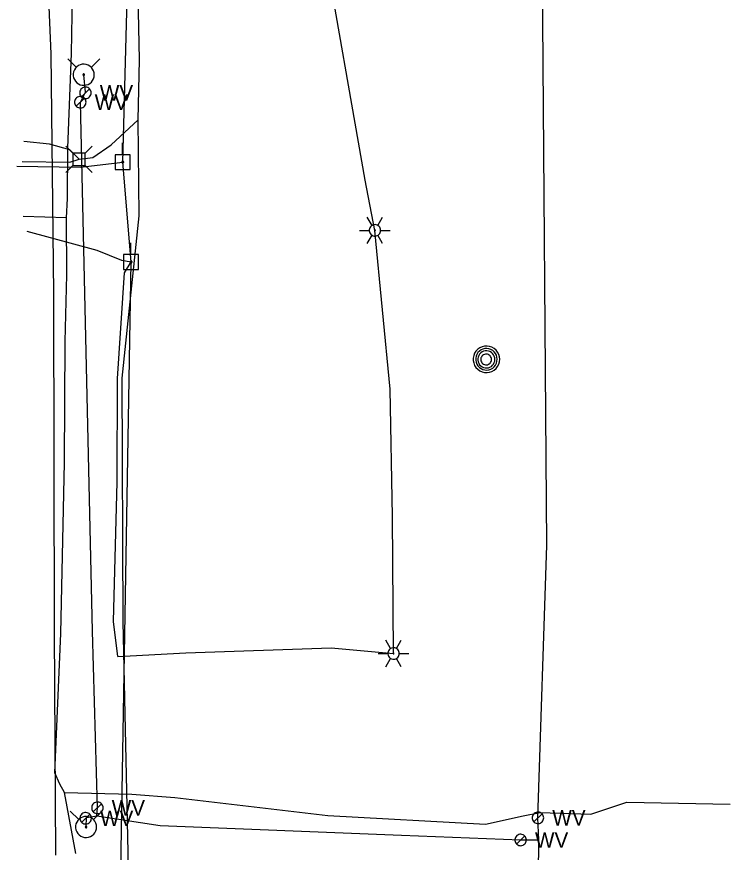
# Model space of a CAD drawing. Extents: x 596028 to 606371, y 330010 to 403088.
# Drawn here: x 602026.7 to 602204.3, y 368129.2 to 368337.3 of the extents above; entities that cross this region are included whole.
import ezdxf

# ---------------------------------------------------------------- set-up
doc = ezdxf.new("R2010")
doc.units = 0
for name, color, linetype in [('E_LTG', 7, 'Continuous'), ('E_UTL_AG_Bold', 7, 'Continuous'), ('E_UTL_E_UG', 7, 'Continuous'), ('E_UTL_EPowerPole', 7, 'Continuous'), ('E_UTL_FO_UG', 7, 'Continuous'), ('E_UTL_G_UG', 7, 'Continuous'), ('E_UTL_MH', 7, 'Continuous'), ('E_UTL_Overhead', 7, 'Continuous'), ('E_UTL_T_UG', 7, 'Continuous'), ('E_UTL_W', 7, 'Continuous'), ('E_UTL_W_UG', 7, 'Continuous'), ('E_UTL_WHydrant', 7, 'Continuous')]:
    doc.layers.add(name, color=color, linetype=linetype)

msp = doc.modelspace()

# ---------------------------------------------------------------- linework, layer by layer
at = {"layer": 'E_LTG'}
for points in [[(602115.11, 368285.3), (602113.92, 368287.36)], [(602116.54, 368285.3), (602117.73, 368287.36)], [(602117.25, 368284.06), (602117.23, 368284.33), (602117.15, 368284.59), (602117.03, 368284.84), (602116.86, 368285.05), (602116.65, 368285.23), (602116.42, 368285.36), (602116.16, 368285.45), (602115.89, 368285.49), (602115.62, 368285.48), (602115.36, 368285.41), (602115.11, 368285.3), (602114.89, 368285.14), (602114.7, 368284.95), (602114.55, 368284.72), (602114.45, 368284.47), (602114.4, 368284.2), (602114.4, 368283.93), (602114.45, 368283.66), (602114.55, 368283.41), (602114.7, 368283.18), (602114.89, 368282.98), (602115.11, 368282.83), (602115.36, 368282.71), (602115.62, 368282.65), (602115.89, 368282.64), (602116.16, 368282.67), (602116.42, 368282.76), (602116.65, 368282.9), (602116.86, 368283.08), (602117.03, 368283.29), (602117.15, 368283.53), (602117.23, 368283.79), (602117.25, 368284.06)], [(602117.25, 368284.06), (602117.23, 368284.33), (602117.15, 368284.59), (602117.03, 368284.84), (602116.86, 368285.05), (602116.65, 368285.23), (602116.42, 368285.36), (602116.16, 368285.45), (602115.89, 368285.49), (602115.62, 368285.48), (602115.36, 368285.41), (602115.11, 368285.3), (602114.89, 368285.14), (602114.7, 368284.95), (602114.55, 368284.72), (602114.45, 368284.47), (602114.4, 368284.2), (602114.4, 368283.93), (602114.45, 368283.66), (602114.55, 368283.41), (602114.7, 368283.18), (602114.89, 368282.98), (602115.11, 368282.83), (602115.36, 368282.71), (602115.62, 368282.65), (602115.89, 368282.64), (602116.16, 368282.67), (602116.42, 368282.76), (602116.65, 368282.9), (602116.86, 368283.08), (602117.03, 368283.29), (602117.15, 368283.53), (602117.23, 368283.79), (602117.25, 368284.06)], [(602117.25, 368284.06), (602117.23, 368284.33), (602117.15, 368284.59), (602117.03, 368284.84), (602116.86, 368285.05), (602116.65, 368285.23), (602116.42, 368285.36), (602116.16, 368285.45), (602115.89, 368285.49), (602115.62, 368285.48), (602115.36, 368285.41), (602115.11, 368285.3), (602114.89, 368285.14), (602114.7, 368284.95), (602114.55, 368284.72), (602114.45, 368284.47), (602114.4, 368284.2), (602114.4, 368283.93), (602114.45, 368283.66), (602114.55, 368283.41), (602114.7, 368283.18), (602114.89, 368282.98), (602115.11, 368282.83), (602115.36, 368282.71), (602115.62, 368282.65), (602115.89, 368282.64), (602116.16, 368282.67), (602116.42, 368282.76), (602116.65, 368282.9), (602116.86, 368283.08), (602117.03, 368283.29), (602117.15, 368283.53), (602117.23, 368283.79), (602117.25, 368284.06)], [(602112.01, 368284.06), (602114.4, 368284.06)], [(602113.92, 368280.76), (602115.11, 368282.83)], [(602115.94, 368284.06), (602115.94, 368284.09), (602115.94, 368284.11), (602115.92, 368284.13), (602115.91, 368284.15), (602115.89, 368284.16), (602115.87, 368284.17), (602115.85, 368284.18), (602115.83, 368284.18), (602115.81, 368284.18), (602115.79, 368284.18), (602115.77, 368284.17), (602115.75, 368284.15), (602115.73, 368284.14), (602115.72, 368284.12), (602115.71, 368284.1), (602115.71, 368284.07), (602115.71, 368284.05), (602115.71, 368284.03), (602115.72, 368284.01), (602115.73, 368283.99), (602115.75, 368283.97), (602115.77, 368283.96), (602115.79, 368283.95), (602115.81, 368283.95), (602115.83, 368283.94), (602115.85, 368283.95), (602115.87, 368283.96), (602115.89, 368283.97), (602115.91, 368283.98), (602115.92, 368284), (602115.94, 368284.02), (602115.94, 368284.04), (602115.94, 368284.06)], [(602117.73, 368280.76), (602116.54, 368282.83)], [(602117.25, 368284.06), (602119.64, 368284.06)], [(602119.75, 368179.95), (602118.56, 368182.01)], [(602121.18, 368179.95), (602122.37, 368182.01)], [(602116.66, 368178.71), (602119.04, 368178.71)], [(602121.9, 368178.71), (602121.87, 368178.98), (602121.79, 368179.24), (602121.67, 368179.48), (602121.5, 368179.7), (602121.3, 368179.88), (602121.06, 368180.01), (602120.8, 368180.1), (602120.53, 368180.14), (602120.26, 368180.13), (602120, 368180.06), (602119.75, 368179.95), (602119.53, 368179.79), (602119.34, 368179.59), (602119.2, 368179.37), (602119.1, 368179.11), (602119.04, 368178.85), (602119.04, 368178.58), (602119.1, 368178.31), (602119.2, 368178.06), (602119.34, 368177.83), (602119.53, 368177.63), (602119.75, 368177.47), (602120, 368177.36), (602120.26, 368177.3), (602120.53, 368177.28), (602120.8, 368177.32), (602121.06, 368177.41), (602121.3, 368177.55), (602121.5, 368177.73), (602121.67, 368177.94), (602121.79, 368178.18), (602121.87, 368178.44), (602121.9, 368178.71)], [(602121.9, 368178.71), (602121.87, 368178.98), (602121.79, 368179.24), (602121.67, 368179.48), (602121.5, 368179.7), (602121.3, 368179.88), (602121.06, 368180.01), (602120.8, 368180.1), (602120.53, 368180.14), (602120.26, 368180.13), (602120, 368180.06), (602119.75, 368179.95), (602119.53, 368179.79), (602119.34, 368179.59), (602119.2, 368179.37), (602119.1, 368179.11), (602119.04, 368178.85), (602119.04, 368178.58), (602119.1, 368178.31), (602119.2, 368178.06), (602119.34, 368177.83), (602119.53, 368177.63), (602119.75, 368177.47), (602120, 368177.36), (602120.26, 368177.3), (602120.53, 368177.28), (602120.8, 368177.32), (602121.06, 368177.41), (602121.3, 368177.55), (602121.5, 368177.73), (602121.67, 368177.94), (602121.79, 368178.18), (602121.87, 368178.44), (602121.9, 368178.71)], [(602121.9, 368178.71), (602121.87, 368178.98), (602121.79, 368179.24), (602121.67, 368179.48), (602121.5, 368179.7), (602121.3, 368179.88), (602121.06, 368180.01), (602120.8, 368180.1), (602120.53, 368180.14), (602120.26, 368180.13), (602120, 368180.06), (602119.75, 368179.95), (602119.53, 368179.79), (602119.34, 368179.59), (602119.2, 368179.37), (602119.1, 368179.11), (602119.04, 368178.85), (602119.04, 368178.58), (602119.1, 368178.31), (602119.2, 368178.06), (602119.34, 368177.83), (602119.53, 368177.63), (602119.75, 368177.47), (602120, 368177.36), (602120.26, 368177.3), (602120.53, 368177.28), (602120.8, 368177.32), (602121.06, 368177.41), (602121.3, 368177.55), (602121.5, 368177.73), (602121.67, 368177.94), (602121.79, 368178.18), (602121.87, 368178.44), (602121.9, 368178.71)], [(602120.59, 368178.71), (602120.58, 368178.73), (602120.58, 368178.76), (602120.57, 368178.78), (602120.55, 368178.79), (602120.54, 368178.81), (602120.52, 368178.82), (602120.49, 368178.83), (602120.47, 368178.83), (602120.45, 368178.83), (602120.43, 368178.82), (602120.41, 368178.81), (602120.39, 368178.8), (602120.37, 368178.79), (602120.36, 368178.77), (602120.35, 368178.75), (602120.35, 368178.72), (602120.35, 368178.7), (602120.35, 368178.68), (602120.36, 368178.66), (602120.37, 368178.64), (602120.39, 368178.62), (602120.41, 368178.61), (602120.43, 368178.6), (602120.45, 368178.59), (602120.47, 368178.59), (602120.49, 368178.6), (602120.52, 368178.6), (602120.54, 368178.61), (602120.55, 368178.63), (602120.57, 368178.65), (602120.58, 368178.67), (602120.58, 368178.69), (602120.59, 368178.71)], [(602121.9, 368178.71), (602124.28, 368178.71)], [(602118.56, 368175.41), (602119.75, 368177.47)], [(602122.37, 368175.41), (602121.18, 368177.47)]]:
    msp.add_lwpolyline(points, dxfattribs=at)
at = {"layer": 'E_UTL_AG_Bold'}
for points in [[(602040.66, 368303.29), (602038.91, 368305.05)], [(602043.76, 368303.29), (602040.66, 368303.29)], [(602040.66, 368303.29), (602040.66, 368300.2)], [(602043.76, 368303.29), (602045.51, 368305.05)], [(602043.76, 368300.2), (602043.76, 368303.29)], [(602040.66, 368300.2), (602038.91, 368298.45)], [(602040.66, 368300.2), (602043.76, 368300.2)], [(602043.76, 368300.2), (602045.51, 368298.45)]]:
    msp.add_lwpolyline(points, dxfattribs=at)
at = {"layer": 'E_UTL_E_UG'}
for points in [[(602036.4, 368128.48), (602036.06, 368184.31), (602035.9, 368268.45), (602035.28, 368327.99), (602034.44, 368347.59), (602034.75, 368377.79), (602035.59, 368442.38), (602036.65, 368479.27), (602031.91, 368543.82), (602034.75, 368614.57), (602037.21, 368635.74), (602036.61, 368700.61), (602038.77, 368763.95), (602037.38, 368833.78), (602037.44, 368907.4), (602038.32, 368957.12), (602039.31, 369034.73)], [(602051.83, 368177.97), (602068.77, 368178.91), (602104.94, 368180.11), (602120.47, 368178.71), (602120.23, 368212.78), (602119.65, 368244.52), (602115.82, 368284.06), (602113.38, 368296.56), (602102.86, 368356.74), (602097.49, 368400.22), (602096.43, 368407.67), (602096.43, 368424.31), (602097.91, 368459.79), (602098.36, 368508.89), (602098.63, 368509.93)], [(602026.69, 368300.05), (602042.45, 368299.83), (602053.08, 368301.06)], [(602051.83, 368177.97), (602050.75, 368186.69), (602051.72, 368221.41), (602051.8, 368247.21), (602053.51, 368273.53), (602055.16, 368276.21)]]:
    msp.add_lwpolyline(points, dxfattribs=at)
at = {"layer": 'E_UTL_EPowerPole'}
for points in [[(602053.05, 368302.91), (602053.05, 368305.82)], [(602054.89, 368302.91), (602051.21, 368302.91)], [(602051.21, 368302.91), (602051.21, 368299.22)], [(602053.32, 368301.06), (602053.32, 368301.11), (602053.3, 368301.15), (602053.28, 368301.19), (602053.25, 368301.23), (602053.22, 368301.26), (602053.18, 368301.28), (602053.14, 368301.3), (602053.09, 368301.3), (602053.05, 368301.3), (602053, 368301.29), (602052.96, 368301.27), (602052.93, 368301.24), (602052.89, 368301.21), (602052.87, 368301.17), (602052.85, 368301.13), (602052.84, 368301.09), (602052.84, 368301.04), (602052.85, 368301), (602052.87, 368300.95), (602052.89, 368300.92), (602052.93, 368300.88), (602052.96, 368300.86), (602053, 368300.84), (602053.05, 368300.83), (602053.09, 368300.83), (602053.14, 368300.83), (602053.18, 368300.85), (602053.22, 368300.87), (602053.25, 368300.9), (602053.28, 368300.94), (602053.3, 368300.98), (602053.32, 368301.02), (602053.32, 368301.06)], [(602054.89, 368299.22), (602054.89, 368302.91)], [(602051.21, 368299.22), (602054.89, 368299.22)], [(602055.13, 368278.05), (602055.13, 368280.96)], [(602056.97, 368278.05), (602053.29, 368278.05)], [(602053.29, 368278.05), (602053.29, 368274.36)], [(602055.4, 368276.21), (602055.4, 368276.26), (602055.38, 368276.3), (602055.36, 368276.34), (602055.33, 368276.38), (602055.3, 368276.41), (602055.26, 368276.43), (602055.22, 368276.44), (602055.17, 368276.45), (602055.13, 368276.45), (602055.08, 368276.44), (602055.04, 368276.42), (602055.01, 368276.39), (602054.97, 368276.36), (602054.95, 368276.32), (602054.93, 368276.28), (602054.92, 368276.23), (602054.92, 368276.19), (602054.93, 368276.15), (602054.95, 368276.1), (602054.97, 368276.06), (602055.01, 368276.03), (602055.04, 368276.01), (602055.08, 368275.99), (602055.13, 368275.98), (602055.17, 368275.97), (602055.22, 368275.98), (602055.26, 368276), (602055.3, 368276.02), (602055.33, 368276.05), (602055.36, 368276.08), (602055.38, 368276.12), (602055.4, 368276.17), (602055.4, 368276.21)], [(602056.97, 368274.36), (602056.97, 368278.05)], [(602053.29, 368274.36), (602056.97, 368274.36)]]:
    msp.add_lwpolyline(points, dxfattribs=at)
at = {"layer": 'E_UTL_FO_UG'}
msp.add_lwpolyline([(602029.18, 368283.89), (602046.66, 368279.17), (602052.81, 368276.63), (602055.16, 368276.21)], dxfattribs=at)
at = {"layer": 'E_UTL_G_UG'}
for points in [[(602038.62, 368144.1), (602037.43, 368146.16), (602036.17, 368148.99), (602037.69, 368183.72), (602038.58, 368226.28), (602038.77, 368256.42), (602039.18, 368272.97), (602039.09, 368287.15), (602039.36, 368292.01), (602039.42, 368304.58), (602040.29, 368328.1), (602040.63, 368347.43), (602040.79, 368356.26), (602041.08, 368382.58), (602041.26, 368422.12), (602041.55, 368450.67), (602041.34, 368472.06), (602040.31, 368500.65), (602039.52, 368542.31), (602040.38, 368581.78)], [(602039.09, 368287.15), (602028.28, 368287.5)], [(602041.39, 368128.88), (602038.62, 368144.1)], [(602038.62, 368144.1), (602055.32, 368143.71), (602066.03, 368142.81), (602104.08, 368138.4), (602143.34, 368136.19), (602152.73, 368138.32), (602156.98, 368139.15), (602169.59, 368138.71), (602178.53, 368141.65), (602204.27, 368141.18)]]:
    msp.add_lwpolyline(points, dxfattribs=at)
at = {"layer": 'E_UTL_MH'}
for points in [[(602146.88, 368251.97), (602146.82, 368252.59), (602146.64, 368253.19), (602146.35, 368253.75), (602145.97, 368254.24), (602145.49, 368254.65), (602144.95, 368254.97), (602144.36, 368255.17), (602143.74, 368255.26), (602143.11, 368255.23), (602142.5, 368255.09), (602141.93, 368254.82), (602141.42, 368254.46), (602140.98, 368254.01), (602140.65, 368253.48), (602140.41, 368252.9), (602140.29, 368252.28), (602140.29, 368251.65), (602140.41, 368251.04), (602140.65, 368250.45), (602140.98, 368249.93), (602141.42, 368249.47), (602141.93, 368249.11), (602142.5, 368248.85), (602143.11, 368248.7), (602143.74, 368248.67), (602144.36, 368248.76), (602144.95, 368248.96), (602145.49, 368249.28), (602145.97, 368249.69), (602146.35, 368250.18), (602146.64, 368250.74), (602146.82, 368251.34), (602146.88, 368251.97)], [(602146.26, 368251.96), (602146.21, 368252.47), (602146.07, 368252.96), (602145.84, 368253.41), (602145.52, 368253.81), (602145.14, 368254.14), (602144.7, 368254.4), (602144.22, 368254.56), (602143.71, 368254.64), (602143.21, 368254.61), (602142.71, 368254.49), (602142.25, 368254.28), (602141.83, 368253.99), (602141.48, 368253.62), (602141.21, 368253.19), (602141.02, 368252.72), (602140.92, 368252.22), (602140.92, 368251.71), (602141.02, 368251.21), (602141.21, 368250.74), (602141.48, 368250.31), (602141.83, 368249.94), (602142.25, 368249.64), (602142.71, 368249.43), (602143.21, 368249.31), (602143.71, 368249.29), (602144.22, 368249.36), (602144.7, 368249.53), (602145.14, 368249.78), (602145.52, 368250.12), (602145.84, 368250.52), (602146.07, 368250.97), (602146.21, 368251.46), (602146.26, 368251.96)], [(602145.7, 368251.93), (602145.66, 368252.34), (602145.55, 368252.72), (602145.36, 368253.08), (602145.11, 368253.4), (602144.81, 368253.67), (602144.46, 368253.87), (602144.07, 368254), (602143.67, 368254.06), (602143.27, 368254.04), (602142.87, 368253.95), (602142.51, 368253.78), (602142.18, 368253.54), (602141.9, 368253.25), (602141.68, 368252.91), (602141.53, 368252.53), (602141.45, 368252.14), (602141.45, 368251.73), (602141.53, 368251.33), (602141.68, 368250.96), (602141.9, 368250.62), (602142.18, 368250.32), (602142.51, 368250.09), (602142.87, 368249.92), (602143.27, 368249.83), (602143.67, 368249.81), (602144.07, 368249.86), (602144.46, 368250), (602144.81, 368250.2), (602145.11, 368250.46), (602145.36, 368250.78), (602145.55, 368251.14), (602145.66, 368251.53), (602145.7, 368251.93)], [(602144.84, 368251.92), (602144.82, 368252.17), (602144.75, 368252.41), (602144.63, 368252.64), (602144.48, 368252.84), (602144.29, 368253), (602144.07, 368253.13), (602143.83, 368253.21), (602143.58, 368253.25), (602143.32, 368253.24), (602143.08, 368253.18), (602142.85, 368253.07), (602142.64, 368252.92), (602142.47, 368252.74), (602142.33, 368252.53), (602142.23, 368252.29), (602142.19, 368252.04), (602142.19, 368251.79), (602142.23, 368251.54), (602142.33, 368251.31), (602142.47, 368251.09), (602142.64, 368250.91), (602142.85, 368250.76), (602143.08, 368250.66), (602143.32, 368250.6), (602143.58, 368250.59), (602143.83, 368250.62), (602144.07, 368250.71), (602144.29, 368250.83), (602144.48, 368251), (602144.63, 368251.2), (602144.75, 368251.42), (602144.82, 368251.67), (602144.84, 368251.92)]]:
    msp.add_lwpolyline(points, dxfattribs=at)
at = {"layer": 'E_UTL_Overhead'}
msp.add_lwpolyline([(602046.65, 367600.38), (602051.29, 367697.52), (602053.8, 367901.24), (602051.89, 368080.89), (602055.16, 368276.21), (602053.08, 368301.06), (602057.62, 368469.75), (602045.39, 368617.17), (602046.06, 368815.09), (602047.67, 369060.69), (602047.72, 369211.87), (602048.36, 369250.01), (602048.54, 369288.25), (602049.4, 369442.5), (602049.76, 369613.32), (602051.08, 369789.61), (602050.68, 369965.17), (602051.62, 370141.89), (602052.51, 370286.68), (602048.38, 370407.21)], dxfattribs=at)
at = {"layer": 'E_UTL_T_UG'}
for points in [[(602051.34, 368009.14), (602051.89, 368080.89), (602055.36, 368086.98), (602053.17, 368186.65), (602052.96, 368247.29), (602057.14, 368287.65), (602056.92, 368311.6), (602057.26, 368326.5), (602055.41, 368414.65), (602056.51, 368455.04), (602056.73, 368477.07), (602056.88, 368545.29), (602056.27, 368673.81), (602055.65, 368695.47), (602057.54, 368813.47), (602059, 368959.42), (602058.48, 369087.55)], [(602028.02, 368301.19), (602039.9, 368301.04), (602042.21, 368301.75), (602045.65, 368302.19), (602050.18, 368305.36), (602056.92, 368311.6)], [(602042.21, 368301.75), (602039.88, 368304.09), (602034.88, 368305.53), (602028.49, 368306.18)]]:
    msp.add_lwpolyline(points, dxfattribs=at)
at = {"layer": 'E_UTL_W'}
for points in [[(602045.23, 368318.3), (602045.2, 368318.57), (602045.13, 368318.83), (602045, 368319.07), (602044.84, 368319.28), (602044.63, 368319.46), (602044.4, 368319.6), (602044.14, 368319.69), (602043.87, 368319.72), (602043.6, 368319.71), (602043.34, 368319.65), (602043.09, 368319.53), (602042.87, 368319.38), (602042.68, 368319.18), (602042.54, 368318.95), (602042.43, 368318.7), (602042.38, 368318.44), (602042.38, 368318.16), (602042.43, 368317.9), (602042.54, 368317.65), (602042.68, 368317.42), (602042.87, 368317.22), (602043.09, 368317.06), (602043.34, 368316.95), (602043.6, 368316.89), (602043.87, 368316.88), (602044.14, 368316.91), (602044.4, 368317), (602044.63, 368317.14), (602044.84, 368317.32), (602045, 368317.53), (602045.13, 368317.77), (602045.2, 368318.03), (602045.23, 368318.3)], [(602042.79, 368317.29), (602044.81, 368319.31)], [(602043.96, 368315.99), (602043.93, 368316.26), (602043.86, 368316.52), (602043.73, 368316.76), (602043.56, 368316.97), (602043.36, 368317.15), (602043.12, 368317.29), (602042.87, 368317.38), (602042.6, 368317.41), (602042.33, 368317.4), (602042.07, 368317.34), (602041.82, 368317.23), (602041.6, 368317.07), (602041.41, 368316.87), (602041.26, 368316.64), (602041.16, 368316.39), (602041.11, 368316.13), (602041.11, 368315.85), (602041.16, 368315.59), (602041.26, 368315.34), (602041.41, 368315.11), (602041.6, 368314.91), (602041.82, 368314.76), (602042.07, 368314.64), (602042.33, 368314.58), (602042.6, 368314.57), (602042.87, 368314.6), (602043.12, 368314.69), (602043.36, 368314.83), (602043.56, 368315.01), (602043.73, 368315.22), (602043.86, 368315.46), (602043.93, 368315.72), (602043.96, 368315.99)], [(602041.52, 368314.98), (602043.54, 368317)], [(602048.19, 368140.27), (602048.17, 368140.54), (602048.09, 368140.8), (602047.97, 368141.04), (602047.8, 368141.26), (602047.6, 368141.44), (602047.36, 368141.57), (602047.1, 368141.66), (602046.84, 368141.7), (602046.57, 368141.69), (602046.3, 368141.62), (602046.06, 368141.51), (602045.83, 368141.35), (602045.65, 368141.16), (602045.5, 368140.93), (602045.4, 368140.68), (602045.35, 368140.41), (602045.35, 368140.14), (602045.4, 368139.87), (602045.5, 368139.62), (602045.65, 368139.39), (602045.83, 368139.2), (602046.06, 368139.04), (602046.3, 368138.93), (602046.57, 368138.86), (602046.84, 368138.85), (602047.1, 368138.89), (602047.36, 368138.98), (602047.6, 368139.11), (602047.8, 368139.29), (602047.97, 368139.5), (602048.09, 368139.74), (602048.17, 368140), (602048.19, 368140.27)], [(602045.76, 368139.27), (602047.78, 368141.28)], [(602045.29, 368137.67), (602045.26, 368137.94), (602045.19, 368138.2), (602045.06, 368138.45), (602044.9, 368138.66), (602044.69, 368138.84), (602044.46, 368138.97), (602044.2, 368139.06), (602043.93, 368139.1), (602043.66, 368139.09), (602043.4, 368139.02), (602043.15, 368138.91), (602042.93, 368138.75), (602042.74, 368138.56), (602042.6, 368138.33), (602042.5, 368138.08), (602042.44, 368137.81), (602042.44, 368137.54), (602042.5, 368137.27), (602042.6, 368137.02), (602042.74, 368136.79), (602042.93, 368136.6), (602043.15, 368136.44), (602043.4, 368136.33), (602043.66, 368136.26), (602043.93, 368136.25), (602044.2, 368136.29), (602044.46, 368136.38), (602044.69, 368136.51), (602044.9, 368136.69), (602045.06, 368136.9), (602045.19, 368137.14), (602045.26, 368137.4), (602045.29, 368137.67)], [(602157.84, 368137.78), (602157.81, 368138.05), (602157.73, 368138.31), (602157.61, 368138.55), (602157.44, 368138.77), (602157.24, 368138.95), (602157, 368139.08), (602156.75, 368139.17), (602156.48, 368139.21), (602156.21, 368139.2), (602155.94, 368139.13), (602155.7, 368139.02), (602155.48, 368138.86), (602155.29, 368138.67), (602155.14, 368138.44), (602155.04, 368138.19), (602154.99, 368137.92), (602154.99, 368137.65), (602155.04, 368137.38), (602155.14, 368137.13), (602155.29, 368136.9), (602155.48, 368136.71), (602155.7, 368136.55), (602155.94, 368136.44), (602156.21, 368136.37), (602156.48, 368136.36), (602156.75, 368136.4), (602157, 368136.49), (602157.24, 368136.62), (602157.44, 368136.8), (602157.61, 368137.01), (602157.73, 368137.25), (602157.81, 368137.51), (602157.84, 368137.78)], [(602042.86, 368136.67), (602044.87, 368138.68)], [(602155.4, 368136.78), (602157.42, 368138.79)], [(602153.52, 368132.27), (602153.49, 368132.54), (602153.42, 368132.8), (602153.29, 368133.04), (602153.13, 368133.25), (602152.92, 368133.43), (602152.69, 368133.57), (602152.43, 368133.66), (602152.16, 368133.69), (602151.89, 368133.68), (602151.63, 368133.62), (602151.38, 368133.5), (602151.16, 368133.35), (602150.97, 368133.15), (602150.83, 368132.92), (602150.73, 368132.67), (602150.68, 368132.41), (602150.68, 368132.13), (602150.73, 368131.87), (602150.83, 368131.62), (602150.97, 368131.39), (602151.16, 368131.19), (602151.38, 368131.03), (602151.63, 368130.92), (602151.89, 368130.86), (602152.16, 368130.85), (602152.43, 368130.88), (602152.69, 368130.97), (602152.92, 368131.11), (602153.13, 368131.29), (602153.29, 368131.5), (602153.42, 368131.74), (602153.49, 368132), (602153.52, 368132.27)], [(602151.09, 368131.26), (602153.1, 368133.28)]]:
    msp.add_lwpolyline(points, dxfattribs=at)
at = {"layer": 'E_UTL_W_UG'}
for points in [[(602152.27, 367596.21), (602153.25, 367736.28), (602154.14, 367843.75), (602155.2, 367981.06), (602156.64, 368132.29), (602156.41, 368137.78), (602158.61, 368205.69), (602157.53, 368347.32), (602155.12, 368429.53), (602155.41, 368532.9), (602154.38, 368609.08), (602154.74, 368704.54), (602156.55, 368761.07), (602147.24, 368774.1), (602120.84, 368800.75), (602119.9, 368876.94), (602120.47, 368957.7), (602119.8, 369029.35)], [(602046.65, 368138.29), (602046.77, 368140.27), (602045.53, 368184.29), (602042.53, 368315.99), (602043.81, 368318.45), (602043.37, 368322.81)], [(602043.96, 368135.51), (602044.03, 368137.85), (602046.65, 368138.29), (602062.38, 368135.91), (602122.41, 368133.47), (602152.09, 368132.27), (602156.64, 368132.29)]]:
    msp.add_lwpolyline(points, dxfattribs=at)
at = {"layer": 'E_UTL_WHydrant'}
for points in [[(602041.54, 368324.64), (602039.39, 368326.79)], [(602045.21, 368324.64), (602047.35, 368326.79)], [(602045.99, 368322.81), (602045.95, 368323.31), (602045.81, 368323.78), (602045.58, 368324.23), (602045.27, 368324.62), (602044.89, 368324.95), (602044.46, 368325.2), (602043.99, 368325.36), (602043.5, 368325.43), (602043, 368325.41), (602042.51, 368325.29), (602042.06, 368325.08), (602041.65, 368324.79), (602041.31, 368324.43), (602041.04, 368324.01), (602040.85, 368323.55), (602040.76, 368323.06), (602040.76, 368322.56), (602040.85, 368322.07), (602041.04, 368321.61), (602041.31, 368321.19), (602041.65, 368320.83), (602042.06, 368320.54), (602042.51, 368320.33), (602043, 368320.21), (602043.5, 368320.19), (602043.99, 368320.26), (602044.46, 368320.42), (602044.89, 368320.67), (602045.27, 368321), (602045.58, 368321.39), (602045.81, 368321.83), (602045.95, 368322.31), (602045.99, 368322.81)], [(602043.57, 368322.81), (602043.57, 368322.85), (602043.56, 368322.88), (602043.54, 368322.92), (602043.52, 368322.95), (602043.49, 368322.97), (602043.45, 368322.99), (602043.42, 368323), (602043.38, 368323.01), (602043.34, 368323.01), (602043.31, 368323), (602043.27, 368322.98), (602043.24, 368322.96), (602043.21, 368322.93), (602043.19, 368322.9), (602043.18, 368322.87), (602043.17, 368322.83), (602043.17, 368322.79), (602043.18, 368322.75), (602043.19, 368322.72), (602043.21, 368322.69), (602043.24, 368322.66), (602043.27, 368322.64), (602043.31, 368322.62), (602043.34, 368322.61), (602043.38, 368322.61), (602043.42, 368322.61), (602043.45, 368322.63), (602043.49, 368322.65), (602043.52, 368322.67), (602043.54, 368322.7), (602043.56, 368322.74), (602043.57, 368322.77), (602043.57, 368322.81)], [(602042.13, 368137.34), (602039.98, 368139.48)], [(602045.8, 368137.34), (602047.94, 368139.48)], [(602046.58, 368135.51), (602046.54, 368136), (602046.39, 368136.48), (602046.17, 368136.92), (602045.86, 368137.32), (602045.48, 368137.64), (602045.05, 368137.89), (602044.58, 368138.06), (602044.08, 368138.13), (602043.59, 368138.1), (602043.1, 368137.99), (602042.65, 368137.78), (602042.24, 368137.49), (602041.9, 368137.13), (602041.63, 368136.71), (602041.44, 368136.25), (602041.35, 368135.76), (602041.35, 368135.26), (602041.44, 368134.77), (602041.63, 368134.31), (602041.9, 368133.89), (602042.24, 368133.52), (602042.65, 368133.24), (602043.1, 368133.03), (602043.59, 368132.91), (602044.08, 368132.89), (602044.58, 368132.96), (602045.05, 368133.12), (602045.48, 368133.37), (602045.86, 368133.7), (602046.17, 368134.09), (602046.39, 368134.53), (602046.54, 368135.01), (602046.58, 368135.51)], [(602044.16, 368135.51), (602044.16, 368135.54), (602044.15, 368135.58), (602044.13, 368135.62), (602044.1, 368135.65), (602044.08, 368135.67), (602044.04, 368135.69), (602044.01, 368135.7), (602043.97, 368135.71), (602043.93, 368135.71), (602043.89, 368135.7), (602043.86, 368135.68), (602043.83, 368135.66), (602043.8, 368135.63), (602043.78, 368135.6), (602043.77, 368135.56), (602043.76, 368135.53), (602043.76, 368135.49), (602043.77, 368135.45), (602043.78, 368135.42), (602043.8, 368135.38), (602043.83, 368135.36), (602043.86, 368135.33), (602043.89, 368135.32), (602043.93, 368135.31), (602043.97, 368135.31), (602044.01, 368135.31), (602044.04, 368135.32), (602044.08, 368135.34), (602044.1, 368135.37), (602044.13, 368135.4), (602044.15, 368135.43), (602044.16, 368135.47), (602044.16, 368135.51)]]:
    msp.add_lwpolyline(points, dxfattribs=at)

# ---------------------------------------------------------------- texts
at = {"layer": 'E_UTL_W'}
for p in [(602047.37, 368316.37), (602046.1, 368314.07), (602050.33, 368138.35), (602047.43, 368135.75), (602159.97, 368135.86), (602155.66, 368130.34)]:
    msp.add_text('WV', height=3.85, dxfattribs=at).set_placement(p)

doc.saveas('drawing.dxf')
